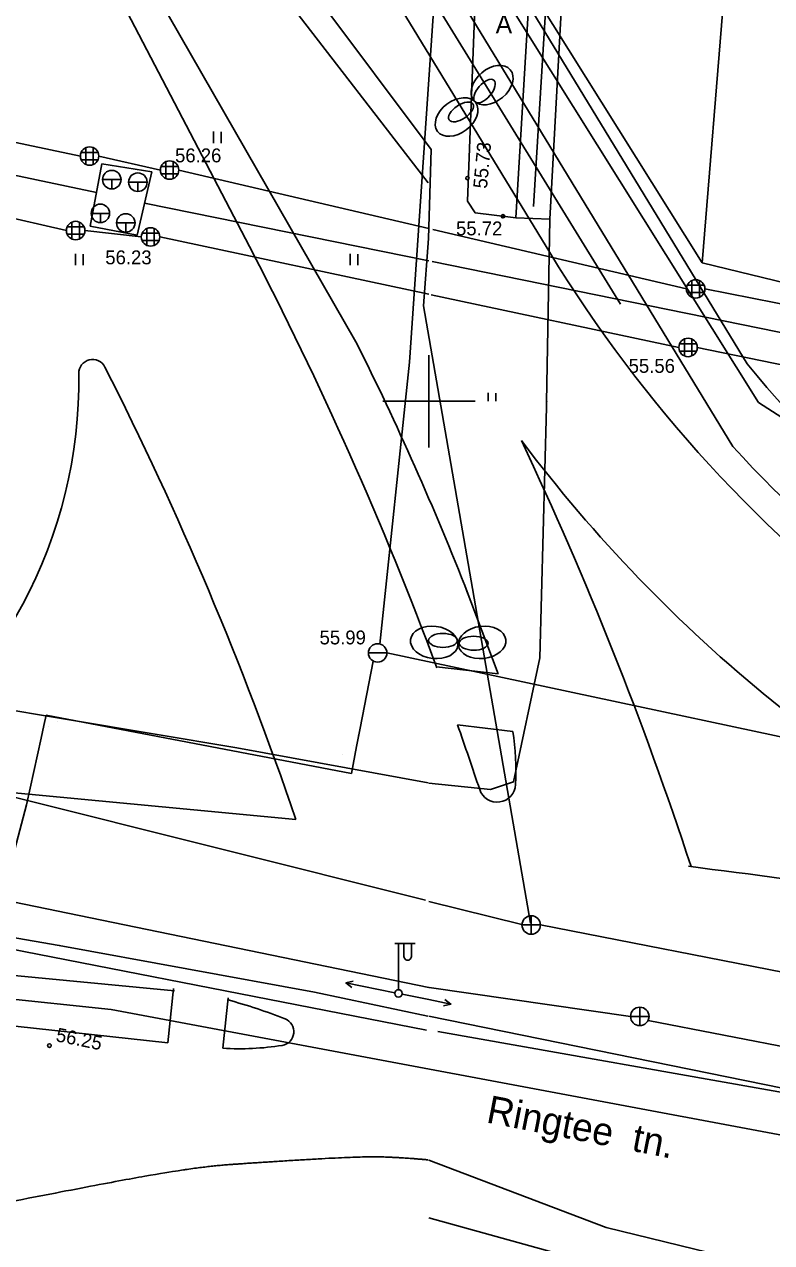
# Model space of a CAD drawing. Extents: x 9156 to 9809, y 2728 to 4000.
# Drawn here: x 9478.1 to 9518.6, y 3704.4 to 3770.4 of the extents above; entities that cross this region are included whole.
import ezdxf

# ---------------------------------------------------------------- set-up
doc = ezdxf.new("R2010")
doc.units = 0
for name, color, linetype in [('Level 14', 7, 'Continuous'), ('Level 15', 7, 'Continuous'), ('Level 16', 7, 'Continuous'), ('Level 17', 7, 'Continuous'), ('Level 18', 7, 'Continuous'), ('Level 54', 7, 'Continuous'), ('Level 56', 7, 'Continuous'), ('Level 7', 7, 'Continuous'), ('Level 8', 7, 'Continuous')]:
    doc.layers.add(name, color=color, linetype=linetype)

msp = doc.modelspace()

# ---------------------------------------------------------------- linework, layer by layer
at = {"layer": 'Level 14'}
msp.add_line((9499.968, 3761.831), (9466.109, 3805.643), dxfattribs=at)
at = {"layer": 'Level 15'}
for p, q in [((9517.863, 3749.925), (9493.549, 3788.752)), ((9534.475, 3739.199), (9517.863, 3749.925))]:
    msp.add_line(p, q, dxfattribs=at)
at = {"layer": 'Level 16'}
for p, q in [((9500.119, 3763.644), (9468.103, 3806.398)), ((9499.978, 3758.814), (9500.119, 3763.644)), ((9499.712, 3755.172), (9499.978, 3758.814)), ((9505.507, 3721.739), (9499.712, 3755.172)), ((9458.166, 3719.62), (9482.782, 3717.052)), ((9482.782, 3717.052), (9535.08, 3707.262))]:
    msp.add_line(p, q, dxfattribs=at)
at = {"layer": 'Level 17'}
for p, q in [((9481.982, 3809.913), (9517.248, 3752.03)), ((9480.996, 3805.766), (9516.463, 3747.553)), ((9481.847, 3801.624), (9510.389, 3755.259))]:
    msp.add_line(p, q, dxfattribs=at)
for radius, start in [(48.652, 218.72696), (52.152, 222.02672)]:
    msp.add_arc((9555.204, 3782.468), radius, start, 250.03687, dxfattribs=at)
at = {"layer": 'Level 18'}
for p, q in [((9482.514, 3797.508), (9506.554, 3758.05)), ((9496.046, 3753.221), (9480.807, 3779.778)), ((9490.283, 3758.378), (9479.491, 3779.058)), ((9503.745, 3735.236), (9501.963, 3739.958)), ((9503.745, 3735.236), (9500.409, 3735.623)), ((9486.214, 3718.077), (9323.495, 3733.347)), ((9504.555, 3732.122), (9501.552, 3732.47)), ((9492.797, 3727.352), (9469.262, 3729.561)), ((9485.854, 3715.259), (9390.755, 3725.475)), ((9485.854, 3715.259), (9486.17, 3718.203)), ((9488.839, 3714.956), (9489.132, 3717.684))]:
    msp.add_line(p, q, dxfattribs=at)
for centre, radius, start, end in [((9312.974, 3665.85), 200, 20.39661, 27.55778), ((9569.407, 3796.345), 73.6, 211.35255, 255.98147), ((9353.038, 3681.467), 160, 21.29631, 26.64498), ((9481.783, 3751.513), 0.75, 26.90562, 180.88319), ((9312.974, 3665.85), 190.05, 18.88145, 26.90562), ((9455.436, 3751.106), 25.6, 302.68899, 0.88319), ((9569.407, 3796.345), 80.6, 216.97599, 244.83371), ((9323.602, 3662.257), 200.6, 18.16467, 25.26224), ((9312.974, 3665.85), 200, 18.39712, 19.45702), ((9489.716, 3729.93), 15, 357.36332, 8.40315), ((9503.701, 3729.286), 1, 198.39712, 357.36332), ((9386.491, 2720.179), 1012.7, 81.584306, 82.763192), ((9481.608, 3689.666), 28.9, 68.48152, 74.93462), ((9491.934, 3715.854), 0.75, 278.95277, 68.48152), ((9489.716, 3729.93), 15, 266.6472, 278.95277)]:
    msp.add_arc(centre, radius, start, end, dxfattribs=at)
at = {"layer": 'Level 54'}
for p, q in [((9440.222, 3771.81), (9481.12, 3763.279)), ((9480.363, 3759.245), (9436.922, 3769.189)), ((9488.337, 3764.605), (9488.337, 3763.985)), ((9488.743, 3764.594), (9488.743, 3763.985)), ((9481.42, 3763.737), (9481.42, 3762.821)), ((9481.82, 3763.737), (9481.82, 3762.821)), ((9481.162, 3763.479), (9482.078, 3763.479)), ((9481.162, 3763.079), (9482.078, 3763.079)), ((9485.452, 3762.52), (9482.12, 3763.279)), ((9485.752, 3762.979), (9485.752, 3762.062)), ((9486.152, 3762.979), (9486.152, 3762.062)), ((9482.273, 3762.865), (9481.654, 3759.486)), ((9484.989, 3762.417), (9482.273, 3762.865)), ((9484.198, 3759.004), (9484.989, 3762.417)), ((9485.493, 3762.72), (9486.41, 3762.72)), ((9485.493, 3762.32), (9486.41, 3762.32)), ((9500, 3759.349), (9486.452, 3762.52)), ((9482.323, 3762.003), (9483.323, 3762.003)), ((9482.823, 3762.003), (9482.823, 3761.503)), ((9483.733, 3761.865), (9484.733, 3761.865)), ((9484.233, 3761.865), (9484.233, 3761.365)), ((9480.663, 3759.703), (9480.663, 3758.787)), ((9481.063, 3759.703), (9481.063, 3758.787)), ((9481.704, 3760.176), (9482.704, 3760.176)), ((9482.204, 3760.176), (9482.204, 3759.676)), ((9506.561, 3759.862), (9504.705, 3759.931)), ((9480.405, 3759.445), (9481.322, 3759.445)), ((9480.405, 3759.045), (9481.322, 3759.045)), ((9484.42, 3758.9), (9481.363, 3759.245)), ((9481.654, 3759.486), (9484.198, 3759.004)), ((9483.079, 3759.659), (9484.079, 3759.659)), ((9483.579, 3759.659), (9483.579, 3759.159)), ((9484.462, 3759.1), (9485.378, 3759.1)), ((9484.72, 3759.358), (9484.72, 3758.442)), ((9485.12, 3759.358), (9485.12, 3758.442)), ((9513.953, 3756.084), (9500.21, 3759.3)), ((9484.462, 3758.7), (9485.378, 3758.7)), ((9485.42, 3758.9), (9500, 3755.795)), ((9480.861, 3757.985), (9480.861, 3757.365)), ((9481.267, 3757.974), (9481.267, 3757.365)), ((9495.743, 3757.985), (9495.743, 3757.365)), ((9496.148, 3757.974), (9496.148, 3757.365)), ((9514.253, 3756.542), (9514.253, 3755.626)), ((9514.653, 3756.542), (9514.653, 3755.626)), ((9500.13, 3755.768), (9513.541, 3752.912)), ((9513.995, 3756.284), (9514.912, 3756.284)), ((9513.995, 3755.884), (9514.912, 3755.884)), ((9514.953, 3756.084), (9556.15, 3747.952)), ((9513.583, 3753.112), (9514.499, 3753.112)), ((9513.841, 3753.37), (9513.841, 3752.454)), ((9514.241, 3753.37), (9514.241, 3752.454)), ((9500, 3752.5), (9500, 3747.5)), ((9513.583, 3752.712), (9514.499, 3752.712)), ((9514.541, 3752.912), (9555.39, 3744.54)), ((9503.219, 3750.454), (9503.219, 3750)), ((9503.624, 3750.443), (9503.624, 3750)), ((9497.5, 3750), (9502.5, 3750)), ((9497.5, 3750), (9500, 3750)), ((9497.5, 3750), (9500, 3750)), ((9497.5, 3750), (9500, 3750)), ((9500, 3750), (9500, 3747.5)), ((9500, 3750), (9500, 3747.5)), ((9500, 3750), (9500, 3747.5)), ((9500, 3750), (9500, 3747.5)), ((9500, 3750), (9502.5, 3750)), ((9500, 3750), (9500, 3747.5)), ((9500, 3750), (9502.5, 3750)), ((9500, 3750), (9500, 3747.5)), ((9500, 3750), (9502.5, 3750)), ((9500, 3750), (9502.5, 3750)), ((9496.984, 3735.929), (9496.269, 3732.299)), ((9496.724, 3736.368), (9497.724, 3736.368)), ((9497.224, 3736.368), (9497.224, 3736.368)), ((9538.82, 3727.603), (9497.724, 3736.368)), ((9496.934, 3735.693), (9496.934, 3735.693)), ((9479.26, 3732.996), (9479.135, 3732.44)), ((9495.81, 3729.842), (9479.26, 3732.996)), ((9479.876, 3732.653), (9479.876, 3732.653)), ((9479.135, 3732.44), (9478.999, 3731.746)), ((9479.388, 3732.367), (9479.388, 3732.367)), ((9496.269, 3732.299), (9496.078, 3731.301)), ((9478.999, 3731.746), (9478.203, 3728.133)), ((9478.999, 3731.746), (9478.999, 3731.746)), ((9495.942, 3731.337), (9495.942, 3731.337)), ((9496.124, 3731.894), (9496.124, 3731.894)), ((9489.602, 3731.233), (9489.602, 3731.233)), ((9489.602, 3731.233), (9499.967, 3729.325)), ((9495.303, 3730.851), (9495.303, 3730.851)), ((9496.078, 3731.301), (9495.81, 3729.842)), ((9478.203, 3728.133), (9476.261, 3720.822)), ((9478.203, 3728.133), (9478.203, 3728.133)), ((9505.542, 3721.634), (9505.542, 3722.134)), ((9505.542, 3721.634), (9505.042, 3721.634)), ((9505.542, 3721.634), (9506.042, 3721.634)), ((9505.542, 3721.634), (9505.542, 3721.134)), ((9506.042, 3721.634), (9555.014, 3712.072)), ((9479.973, 3720.53), (9479.973, 3720.53)), ((9498.15, 3720.629), (9499.25, 3720.629)), ((9498.35, 3720.629), (9498.35, 3718.129)), ((9498.65, 3720.629), (9498.65, 3719.929)), ((9499.05, 3720.629), (9499.05, 3719.929)), ((9510.926, 3716.682), (9500.02, 3718.254)), ((9493.795, 3717.996), (9493.795, 3717.996)), ((9498.35, 3717.929), (9498.35, 3717.929)), ((9511.426, 3716.682), (9511.426, 3717.182)), ((9511.426, 3716.682), (9510.926, 3716.682)), ((9511.426, 3716.682), (9511.926, 3716.682)), ((9511.426, 3716.682), (9511.426, 3716.182)), ((9524.201, 3714.073), (9511.873, 3716.458)), ((9500.478, 3715.874), (9524.201, 3711.674)), ((9479.443, 3715.106), (9479.443, 3715.106)), ((9525.323, 3698.769), (9500, 3705.781)), ((9509.597, 3705.253), (9524.201, 3701.7))]:
    msp.add_line(p, q, dxfattribs=at)
for points in [[(9511.321, 3932.949), (9498.953, 3752.118), (9497.35, 3736.852)], [(9517.614, 3796.629), (9504.134, 3797.166), (9502.941, 3783.205), (9502.092, 3760.828)], [(9481.999, 3761.308), (9438.003, 3770.592), (9429.016, 3784.957)], [(9504.705, 3759.931), (9506.102, 3783.086), (9516.54, 3782.847)], [(9516.54, 3782.847), (9516.242, 3780.938), (9507.713, 3781.057), (9506.561, 3759.862)], [(9505.667, 3760.552), (9507.004, 3782.273), (9515.712, 3782.034)], [(9500, 3757.599), (9484.595, 3760.732)], [(9502.092, 3760.828), (9502.505, 3760.207), (9504.705, 3759.931)], [(9506.561, 3759.862), (9506.38, 3749.957), (9506.376, 3749.688)], [(9547.439, 3747.952), (9500.171, 3757.564)], [(9489.602, 3731.233), (9475.986, 3733.512), (9461.709, 3735.442), (9447.448, 3737.643), (9439.536, 3739.756), (9432.871, 3743.025), (9428.787, 3746.065), (9424.715, 3750)], [(9506.381, 3750), (9506.38, 3749.957), (9506.376, 3749.688)], [(9506.376, 3749.688), (9506.008, 3736.095), (9504.585, 3729.396), (9503.33, 3728.978), (9500, 3729.322)], [(9430.118, 3737.47), (9432.397, 3733.729), (9434.513, 3729.945), (9437.034, 3727.973), (9440.569, 3726.721), (9451.079, 3725.424), (9464.755, 3723.151), (9479.973, 3720.53), (9493.795, 3717.996)], [(9477.385, 3728.593), (9499.824, 3722.986)], [(9442.17, 3727.208), (9499.879, 3715.934)], [(9473.149, 3723.769), (9500, 3718.257)], [(9505.043, 3721.662), (9500, 3722.915)], [(9495.829, 3718.253), (9495.506, 3718.496), (9495.903, 3718.597)], [(9498.154, 3717.968), (9495.506, 3718.496)], [(9500, 3718.257), (9500.01, 3718.255)], [(9493.795, 3717.996), (9499.937, 3716.702)], [(9498.546, 3717.889), (9500, 3717.591)], [(9500, 3717.591), (9501.191, 3717.347)], [(9500.87, 3717.593), (9501.191, 3717.347), (9500.794, 3717.249)], [(9500, 3716.69), (9598.985, 3696.55)], [(9509.597, 3705.253), (9500, 3708.9)]]:
    msp.add_lwpolyline(points, dxfattribs=at)
for centre, radius in [((9481.62, 3763.279), 0.5), ((9485.952, 3762.52), 0.5), ((9482.823, 3762.003), 0.5), ((9484.233, 3761.865), 0.5), ((9502.09, 3762.089), 0.0909), ((9482.204, 3760.176), 0.5), ((9480.863, 3759.245), 0.5), ((9483.579, 3759.659), 0.5), ((9504.015, 3760.021), 0.0909), ((9484.92, 3758.9), 0.5), ((9514.453, 3756.084), 0.5), ((9514.041, 3752.912), 0.5), ((9497.224, 3736.368), 0.5), ((9505.542, 3721.634), 0.5), ((9498.35, 3717.929), 0.2), ((9511.426, 3716.682), 0.5), ((9479.443, 3715.106), 0.1)]:
    msp.add_circle(centre, radius, dxfattribs=at)
msp.add_arc((9498.85, 3719.929), 0.2, 179.93931, 0.0607, dxfattribs=at)
msp.add_open_spline([(9456.036, 3699.596), (9459.877, 3701.043), (9462.13, 3701.966), (9465.816, 3703.444), (9468.745, 3704.598), (9470.032, 3705.126), (9471.191, 3705.455), (9484.079, 3707.958), (9487.812, 3708.551), (9490.419, 3708.749), (9495.812, 3709.078), (9498.129, 3709.078), (9499.964, 3708.913)], degree=2, dxfattribs=at)
at = {"layer": 'Level 56'}
for p, q in [((9481.982, 3809.913), (9517.248, 3752.03)), ((9480.996, 3805.766), (9516.463, 3747.553)), ((9482.514, 3797.508), (9506.554, 3758.05)), ((9496.046, 3753.221), (9480.807, 3779.778)), ((9490.283, 3758.378), (9479.491, 3779.058)), ((9503.745, 3735.236), (9501.963, 3739.958)), ((9503.745, 3735.236), (9500.409, 3735.623)), ((9486.214, 3718.077), (9323.495, 3733.347)), ((9504.555, 3732.122), (9501.552, 3732.47)), ((9492.797, 3727.352), (9469.262, 3729.561)), ((9485.854, 3715.259), (9390.755, 3725.475)), ((9485.854, 3715.259), (9486.17, 3718.203)), ((9488.839, 3714.956), (9489.132, 3717.684))]:
    msp.add_line(p, q, dxfattribs=at)
for centre, radius, start, end in [((9312.974, 3665.85), 200, 20.39661, 27.55778), ((9569.407, 3796.345), 73.6, 211.35255, 255.98147), ((9353.038, 3681.467), 160, 21.29631, 26.64498), ((9481.783, 3751.513), 0.75, 26.90562, 180.88319), ((9312.974, 3665.85), 190.05, 18.88145, 26.90562), ((9555.204, 3782.468), 48.652, 218.72696, 250.03687), ((9455.436, 3751.106), 25.6, 302.68899, 0.88319), ((9569.407, 3796.345), 80.6, 216.97599, 244.83371), ((9323.602, 3662.257), 200.6, 18.16467, 25.26224), ((9555.204, 3782.468), 52.152, 222.02672, 250.03687), ((9312.974, 3665.85), 200, 18.39712, 19.45702), ((9489.716, 3729.93), 15, 357.36332, 8.40315), ((9503.701, 3729.286), 1, 198.39712, 357.36332), ((9386.491, 2720.179), 1012.7, 81.584306, 82.763192), ((9481.608, 3689.666), 28.9, 68.48152, 74.93462), ((9491.934, 3715.854), 0.75, 278.95277, 68.48152), ((9489.716, 3729.93), 15, 266.6472, 278.95277)]:
    msp.add_arc(centre, radius, start, end, dxfattribs=at)
at = {"layer": 'Level 7'}
for p, q in [((9469.095, 3830.492), (9514.803, 3757.492)), ((9514.803, 3757.492), (9520.66, 3828.82)), ((9514.803, 3757.492), (9560.67, 3746.36))]:
    msp.add_line(p, q, dxfattribs=at)
at = {"layer": 'Level 8'}
for centre, major_axis, ratio in [((9503.426, 3767.121), (-0.986, -0.837), 0.674652), ((9503.426, 3767.121), (-0.986, -0.837), 0.674652), ((9503.426, 3767.121), (-0.986, -0.837), 0.674652), ((9503.426, 3767.121), (-0.986, -0.837), 0.674652), ((9503.014, 3766.798), (-0.507, -0.589), 0.486914), ((9503.014, 3766.798), (-0.507, -0.589), 0.486914), ((9503.014, 3766.798), (-0.507, -0.589), 0.486914), ((9503.014, 3766.798), (-0.507, -0.589), 0.486914), ((9501.502, 3765.392), (1.034, 0.776), 0.674652), ((9501.502, 3765.392), (1.034, 0.776), 0.674652), ((9501.502, 3765.392), (1.034, 0.776), 0.674652), ((9501.502, 3765.392), (1.034, 0.776), 0.674652), ((9501.742, 3765.669), (0.646, 0.434), 0.486914), ((9501.742, 3765.669), (0.646, 0.434), 0.486914), ((9501.742, 3765.669), (0.646, 0.434), 0.486914), ((9501.742, 3765.669), (0.646, 0.434), 0.486914), ((9500.292, 3736.939), (1.285, -0.15), 0.674652), ((9500.292, 3736.939), (1.285, -0.15), 0.674652), ((9500.292, 3736.939), (1.285, -0.15), 0.674652), ((9500.292, 3736.939), (1.285, -0.15), 0.674652), ((9500.763, 3737.046), (-0.778, 0.002), 0.486914), ((9500.763, 3737.046), (-0.778, 0.002), 0.486914), ((9500.763, 3737.046), (-0.778, 0.002), 0.486914), ((9500.763, 3737.046), (-0.778, 0.002), 0.486914), ((9502.885, 3736.939), (-1.285, -0.15), 0.674652), ((9502.885, 3736.939), (-1.285, -0.15), 0.674652), ((9502.885, 3736.939), (-1.285, -0.15), 0.674652), ((9502.885, 3736.939), (-1.285, -0.15), 0.674652), ((9502.425, 3736.895), (-0.778, 0.002), 0.486914), ((9502.425, 3736.895), (-0.778, 0.002), 0.486914), ((9502.425, 3736.895), (-0.778, 0.002), 0.486914), ((9502.425, 3736.895), (-0.778, 0.002), 0.486914)]:
    msp.add_ellipse(centre, major_axis=major_axis, ratio=ratio, dxfattribs=at)

# ---------------------------------------------------------------- texts
at = {"layer": 'Level 54'}
for s, height, p in [('A', 1, (9503.618, 3769.93)), ('56.26', 0.75, (9486.248, 3762.94)), ('55.72', 0.75, (9501.471, 3758.986)), ('56.23', 0.75, (9482.47, 3757.417)), ('55.56', 0.75, (9510.822, 3751.539)), ('55.99', 0.75, (9494.077, 3736.832))]:
    msp.add_text(s, height=height, dxfattribs=at).set_placement(p)
for s, height, rotation, p in [('55.73', 0.75, 84.70073, (9503.145, 3761.497)), ('56.25', 0.75, 348.50334, (9479.75, 3715.345)), ('Ringtee  tn.', 1.5, 348.95932, (9503.058, 3710.948))]:
    msp.add_text(s, height=height, rotation=rotation, dxfattribs=at).set_placement(p)

doc.saveas('drawing.dxf')
